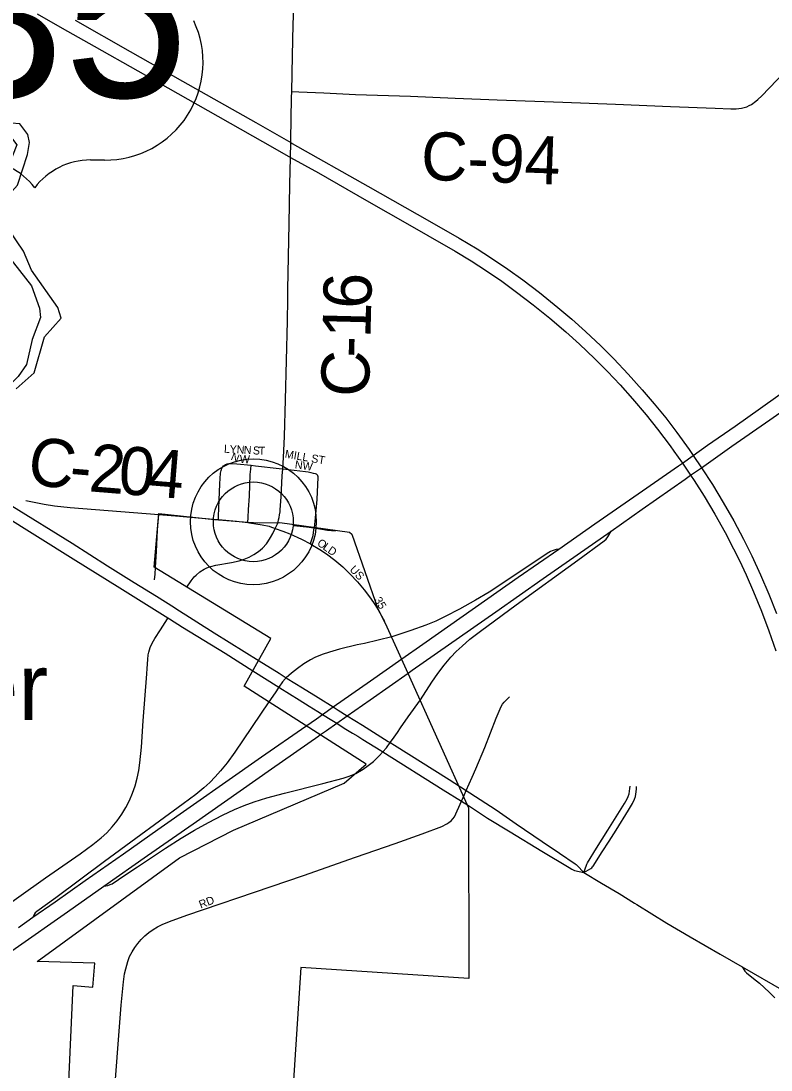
# Model space of a CAD drawing. Extents: x -49 to -8.2, y 9.4 to 23.5.
# Drawn here: x -41.126 to -40.683, y 17.238 to 17.858 of the extents above; entities that cross this region are included whole.
import ezdxf

# ---------------------------------------------------------------- set-up
doc = ezdxf.new("R2010")
doc.units = 0
for name, color, linetype in [('GM_X_City_Street', 7, 'Continuous'), ('GM_X_City_Street_Text', 7, 'Continuous'), ('GM_X_Corporation', 7, 'Continuous'), ('GM_X_County_Road', 7, 'Continuous'), ('GM_X_County_Road_Text', 7, 'Continuous'), ('GM_X_Interchange_Ramps', 7, 'Continuous'), ('GM_X_Interstate_Route', 7, 'Continuous'), ('GM_X_Major_River', 7, 'Continuous'), ('GM_X_State_Route', 7, 'Continuous'), ('GM_X_Township_Road', 7, 'Continuous'), ('GM_X_Township_Subdivision', 7, 'Continuous'), ('GM_X_Township_Subdivision_Text', 7, 'Continuous'), ('GM_X_Unincorporated', 7, 'Continuous'), ('GM_X_Unincorporated_Text', 7, 'Continuous'), ('GM_X_US_Route', 7, 'Continuous'), ('GM_X_US_Shield', 7, 'Continuous')]:
    doc.layers.add(name, color=color, linetype=linetype)

msp = doc.modelspace()

# ---------------------------------------------------------------- linework, layer by layer
at = {"layer": 'GM_X_City_Street'}
for points in [[(-41.0284, 17.52342), (-41.02589, 17.52724), (-41.02402, 17.52953), (-41.02298, 17.53058), (-41.02068, 17.53249), (-41.01821, 17.53413), (-41.01691, 17.53479), (-41.01557, 17.53533), (-41.01415, 17.53576), (-41.0112, 17.53645), (-41.00211, 17.53811), (-40.99751, 17.53906), (-40.99448, 17.54004), (-40.99157, 17.5413), (-40.98878, 17.54281), (-40.98614, 17.54459), (-40.98371, 17.54663), (-40.9813, 17.54916), (-40.98047, 17.55026), (-40.97889, 17.55287), (-40.97761, 17.55532), (-40.97614, 17.55824)], [(-40.97614, 17.55824), (-40.97161, 17.55663), (-40.96762, 17.55508), (-40.9606, 17.55184), (-40.95542, 17.54914)], [(-40.96536, 17.56001), (-40.95776, 17.55921), (-40.95321, 17.55851)], [(-40.95542, 17.54914), (-40.95496, 17.55043), (-40.95431, 17.55226), (-40.95383, 17.55404), (-40.95361, 17.55574), (-40.95321, 17.55851)], [(-40.95321, 17.55851), (-40.94521, 17.55729), (-40.94048, 17.55673)], [(-40.95542, 17.54914), (-40.95511, 17.54898), (-40.9498, 17.54582), (-40.94594, 17.54323), (-40.94101, 17.5395), (-40.93629, 17.53551), (-40.9318, 17.53125), (-40.92756, 17.52674), (-40.92357, 17.52202), (-40.91985, 17.51707), (-40.91727, 17.51322), (-40.91539, 17.51012)], [(-41.07087, 17.22997), (-41.06839, 17.26088), (-41.06718, 17.27633), (-41.06585, 17.29021), (-41.06519, 17.29477), (-41.06453, 17.29778), (-41.06328, 17.30222), (-41.06222, 17.30507), (-41.06079, 17.30777), (-41.05913, 17.31035), (-41.0573, 17.31282), (-41.05533, 17.31516), (-41.05318, 17.31735), (-41.05086, 17.31933), (-41.04835, 17.32109), (-41.04571, 17.32265), (-41.04297, 17.32404), (-41.03872, 17.32586), (-41.02852, 17.32949), (-40.9786, 17.34649), (-40.95953, 17.35303), (-40.9288, 17.3638), (-40.90534, 17.37187), (-40.88926, 17.3776), (-40.87765, 17.38207), (-40.87483, 17.38347), (-40.87348, 17.38433), (-40.87224, 17.38534), (-40.87114, 17.3865), (-40.87016, 17.38777), (-40.86609, 17.39699)]]:
    msp.add_lwpolyline(points, dxfattribs=at)
at = {"layer": 'GM_X_Corporation'}
msp.add_lwpolyline([(-41.10769, 17.02084), (-41.09569, 17.28796), (-41.08389, 17.28702), (-41.08277, 17.30118), (-41.11685, 17.30209), (-41.03274, 17.36353), (-41.00077, 17.37989), (-40.93537, 17.40758), (-40.92249, 17.41875), (-40.99463, 17.46496), (-40.9787, 17.49306), (-41.04776, 17.53535), (-41.04497, 17.56702), (-41.01206, 17.56344), (-40.99258, 17.56194), (-40.9852, 17.56146), (-40.97344, 17.56175), (-40.93229, 17.55603), (-40.93084, 17.5548), (-40.91546, 17.51062), (-40.91123, 17.50215), (-40.8979, 17.47269), (-40.86188, 17.39307), (-40.86175, 17.29217), (-40.96096, 17.29862), (-40.97477, 17.0863)], dxfattribs=at)
at = {"layer": 'GM_X_County_Road'}
for points in [[(-40.96642, 17.81664), (-40.966, 17.83762), (-40.96556, 17.85624), (-40.96527, 17.86612)], [(-40.96642, 17.81664), (-40.96228, 17.81645), (-40.9475, 17.81576), (-40.92873, 17.8149), (-40.89614, 17.8138), (-40.86977, 17.81266), (-40.84494, 17.81174), (-40.80614, 17.8103), (-40.7751, 17.80903), (-40.74251, 17.80774), (-40.71614, 17.80669), (-40.70681, 17.80634), (-40.70366, 17.80639), (-40.70051, 17.80674), (-40.69898, 17.80711), (-40.69746, 17.80759), (-40.69602, 17.80824), (-40.69462, 17.80898), (-40.69205, 17.81081), (-40.69086, 17.81184), (-40.68859, 17.81401), (-40.68427, 17.81852), (-40.66495, 17.83872)], [(-40.9688, 17.6938), (-40.96875, 17.69949), (-40.96796, 17.73829), (-40.96745, 17.76157), (-40.96711, 17.77766), (-40.96695, 17.78637), (-40.96693, 17.78796), (-40.96649, 17.8128), (-40.96642, 17.81664)], [(-40.97177, 17.59346), (-40.97136, 17.60014), (-40.97077, 17.61256), (-40.97009, 17.63429), (-40.96892, 17.68086), (-40.9688, 17.6938)], [(-40.97614, 17.55824), (-40.97537, 17.55981), (-40.97492, 17.56095), (-40.97447, 17.56223), (-40.97421, 17.56324), (-40.97388, 17.56461), (-40.9736, 17.5662), (-40.97336, 17.568), (-40.97324, 17.56918), (-40.97268, 17.57693), (-40.97201, 17.58932), (-40.97177, 17.59346)], [(-41.12359, 17.57468), (-41.11283, 17.57258), (-41.10664, 17.57166), (-41.0973, 17.57067), (-41.045, 17.56644)], [(-41.04694, 17.53513), (-41.04635, 17.54453), (-41.04577, 17.55716), (-41.04541, 17.56189), (-41.045, 17.56644)], [(-41.045, 17.56644), (-41.03278, 17.56544), (-41.01287, 17.56372), (-41.00969, 17.56344)], [(-41.00969, 17.56344), (-40.99908, 17.56251), (-40.99239, 17.56172)], [(-40.99239, 17.56172), (-40.99144, 17.5616), (-40.98386, 17.56034), (-40.97983, 17.55949), (-40.97844, 17.55905), (-40.97711, 17.55858), (-40.97614, 17.55824)], [(-41.04755, 17.52787), (-41.04724, 17.53116), (-41.04694, 17.53513)], [(-40.91539, 17.51012), (-40.91236, 17.50474), (-40.91164, 17.50338)], [(-40.86325, 17.40333), (-40.8597, 17.41117), (-40.85753, 17.41607), (-40.85235, 17.42876), (-40.84556, 17.44599), (-40.84326, 17.45165), (-40.84258, 17.45299), (-40.84179, 17.45425), (-40.84089, 17.45542), (-40.83986, 17.45653), (-40.83764, 17.45868)], [(-40.86609, 17.39699), (-40.86432, 17.40099), (-40.86325, 17.40333)], [(-40.7937, 17.35474), (-40.79222, 17.35903), (-40.79199, 17.35962), (-40.79179, 17.36004), (-40.79153, 17.36047), (-40.7862, 17.36913), (-40.77966, 17.37973), (-40.76969, 17.39555), (-40.76814, 17.39829), (-40.76748, 17.39974), (-40.76698, 17.40128), (-40.76674, 17.40288), (-40.76665, 17.40445), (-40.76647, 17.40592)], [(-40.7937, 17.35474), (-40.78964, 17.35709), (-40.78913, 17.35752), (-40.78861, 17.35809), (-40.78834, 17.35851), (-40.78292, 17.36691), (-40.77883, 17.37338), (-40.77473, 17.37987), (-40.76743, 17.39162), (-40.7651, 17.39555), (-40.76377, 17.39823), (-40.76328, 17.39962), (-40.76296, 17.40106), (-40.76269, 17.40406), (-40.7626, 17.4056)]]:
    msp.add_lwpolyline(points, dxfattribs=at)
at = {"layer": 'GM_X_Interchange_Ramps'}
for points in [[(-40.91257, 17.42605), (-40.91041, 17.42842), (-40.90821, 17.43155), (-40.90683, 17.4335), (-40.904, 17.43747), (-40.90208, 17.44023), (-40.89769, 17.44685), (-40.89039, 17.45696), (-40.88368, 17.46736), (-40.88015, 17.47246), (-40.87639, 17.4774), (-40.87236, 17.48212), (-40.86915, 17.48549), (-40.86578, 17.4887), (-40.86106, 17.49273), (-40.85495, 17.49751), (-40.83369, 17.51314), (-40.79737, 17.53947), (-40.78176, 17.55081), (-40.78064, 17.55193), (-40.77959, 17.55321), (-40.77891, 17.55433), (-40.77763, 17.55666)], [(-40.80861, 17.54597), (-40.81005, 17.54568), (-40.81123, 17.54544), (-40.81242, 17.54501), (-40.81343, 17.54454), (-40.81438, 17.544), (-40.825, 17.53716), (-40.83923, 17.52746), (-40.84974, 17.52064), (-40.85779, 17.51579), (-40.86735, 17.51042), (-40.87567, 17.50607), (-40.88134, 17.5034), (-40.88712, 17.50101), (-40.89596, 17.49781), (-40.90729, 17.49418), (-40.92335, 17.49024), (-40.92783, 17.48933), (-40.93825, 17.48675), (-40.94415, 17.4851), (-40.94848, 17.48364), (-40.95269, 17.48186), (-40.9554, 17.48048), (-40.95929, 17.47809), (-40.963, 17.47541), (-40.96658, 17.47255), (-40.96967, 17.46988), (-40.97022, 17.46935), (-40.97185, 17.46749), (-40.974, 17.46439)], [(-40.974, 17.46439), (-40.97629, 17.46102), (-40.97988, 17.45573), (-41.0001, 17.42596), (-41.00465, 17.41968), (-41.00854, 17.41484), (-41.01164, 17.41136), (-41.0149, 17.40804), (-41.01831, 17.40488), (-41.02308, 17.40091), (-41.0305, 17.39528), (-41.05859, 17.37482), (-41.07705, 17.36124), (-41.10579, 17.33985), (-41.1171, 17.33178), (-41.11807, 17.33085), (-41.1187, 17.32997), (-41.11945, 17.32829)], [(-41.07743, 17.34663), (-41.07521, 17.34715), (-41.07372, 17.34762), (-41.0725, 17.34811), (-41.06507, 17.35316), (-41.05767, 17.35819), (-41.04099, 17.3691), (-41.03183, 17.37503), (-41.02381, 17.37985), (-41.01565, 17.38441), (-41.00735, 17.38873), (-41.0003, 17.39207), (-40.99455, 17.39447), (-40.98869, 17.39659), (-40.98124, 17.3989), (-40.9707, 17.40173), (-40.94799, 17.40731), (-40.93596, 17.4106), (-40.93241, 17.41179), (-40.92863, 17.41328), (-40.92415, 17.41597), (-40.92127, 17.41796), (-40.91819, 17.42044), (-40.9161, 17.42233), (-40.91474, 17.4238), (-40.91257, 17.42605)], [(-40.70017, 17.299), (-40.69924, 17.29747), (-40.69863, 17.29649), (-40.69772, 17.29544), (-40.69349, 17.29212), (-40.69003, 17.28931), (-40.68416, 17.284), (-40.68087, 17.28072)]]:
    msp.add_lwpolyline(points, dxfattribs=at)
at = {"layer": 'GM_X_Interstate_Route'}
for points in [[(-41.12792, 17.32231), (-41.11945, 17.32829), (-41.10632, 17.33752), (-41.08848, 17.35003), (-41.06586, 17.36585), (-41.04551, 17.38013), (-40.9842, 17.42308), (-40.95811, 17.44132), (-40.95186, 17.44569), (-40.94817, 17.44827), (-40.94192, 17.45265), (-40.91979, 17.46815), (-40.9014, 17.48106), (-40.88902, 17.48974), (-40.85778, 17.51173), (-40.83254, 17.52932), (-40.80861, 17.54597), (-40.78718, 17.56094), (-40.75916, 17.58051), (-40.73785, 17.59526), (-40.73549, 17.59691), (-40.7292, 17.60141), (-40.72074, 17.60742), (-40.70431, 17.61873), (-40.67303, 17.64088)], [(-40.89767, 17.47267), (-40.89519, 17.4744), (-40.84579, 17.50891), (-40.81781, 17.52854), (-40.77763, 17.55666), (-40.75929, 17.56955), (-40.73385, 17.58738), (-40.73067, 17.58966), (-40.72428, 17.59416), (-40.70621, 17.60694), (-40.68375, 17.62253), (-40.66155, 17.63795)], [(-40.94587, 17.43883), (-40.93984, 17.44307), (-40.93357, 17.44746), (-40.92013, 17.45693), (-40.89767, 17.47267)], [(-40.94996, 17.43597), (-40.94587, 17.43883)], [(-41.23285, 17.23785), (-41.20004, 17.26087), (-41.16107, 17.28809), (-41.09894, 17.33152), (-41.07743, 17.34663), (-41.05165, 17.36473), (-41.02467, 17.38361), (-40.97838, 17.41607), (-40.95038, 17.43567), (-40.94996, 17.43597)]]:
    msp.add_lwpolyline(points, dxfattribs=at)
at = {"layer": 'GM_X_Major_River'}
for points in [[(-41.16654, 17.87659), (-41.16739, 17.85782), (-41.15973, 17.83863), (-41.1592, 17.83256), (-41.1638, 17.8212), (-41.16225, 17.79255), (-41.15962, 17.78742), (-41.15397, 17.7817), (-41.14812, 17.77959), (-41.14281, 17.7807), (-41.13405, 17.79185), (-41.12897, 17.78499), (-41.13626, 17.76663), (-41.14467, 17.75093), (-41.14398, 17.73879), (-41.14193, 17.7329), (-41.13442, 17.71978), (-41.12032, 17.70169), (-41.11547, 17.68839), (-41.11493, 17.68289), (-41.11992, 17.67001), (-41.12322, 17.65524), (-41.12817, 17.64805), (-41.13539, 17.64082)], [(-41.12932, 17.64079), (-41.1187, 17.65028), (-41.11253, 17.6715), (-41.10263, 17.68264), (-41.10468, 17.68891), (-41.12027, 17.71098), (-41.12495, 17.7222), (-41.13359, 17.73495), (-41.13616, 17.74937), (-41.13348, 17.75562), (-41.12853, 17.76128), (-41.12257, 17.77927), (-41.12139, 17.78647), (-41.1225, 17.79122), (-41.1272, 17.7975), (-41.13212, 17.79791), (-41.13705, 17.79584), (-41.14125, 17.78998)]]:
    msp.add_lwpolyline(points, dxfattribs=at)
at = {"layer": 'GM_X_State_Route'}
for points in [[(-41.15586, 17.57884), (-41.15582, 17.57881), (-41.13777, 17.56667), (-41.09563, 17.54024), (-41.068, 17.52306)], [(-41.1319, 17.57161), (-41.0963, 17.54946), (-41.07538, 17.53607), (-41.0595, 17.52633), (-41.04635, 17.5181), (-41.03575, 17.51142), (-41.03486, 17.51086), (-41.0122, 17.49656), (-40.9857, 17.48), (-40.97381, 17.47255), (-40.96967, 17.46988), (-40.96914, 17.46956), (-40.96001, 17.4639), (-40.95084, 17.45816), (-40.94192, 17.45265), (-40.93899, 17.45083), (-40.93357, 17.44746), (-40.92454, 17.44185), (-40.90937, 17.43228), (-40.90821, 17.43155), (-40.9057, 17.43002), (-40.87341, 17.40979), (-40.86325, 17.40333), (-40.86112, 17.40193), (-40.84566, 17.39185), (-40.83378, 17.38365), (-40.81845, 17.37306), (-40.8081, 17.36615), (-40.79889, 17.35993), (-40.79831, 17.3595), (-40.79768, 17.35887), (-40.7937, 17.35474)], [(-41.068, 17.52306), (-41.05866, 17.51725), (-41.03959, 17.50528), (-41.03875, 17.50475), (-41.031, 17.49989), (-41.00584, 17.48443), (-40.98932, 17.47395)], [(-40.98932, 17.47395), (-40.974, 17.46439), (-40.97344, 17.46405), (-40.96195, 17.45685), (-40.95606, 17.45312), (-40.95102, 17.45003), (-40.94817, 17.44827), (-40.94265, 17.44482)], [(-40.94265, 17.44482), (-40.93984, 17.44307), (-40.93538, 17.4402), (-40.93048, 17.43718), (-40.92737, 17.4353), (-40.92439, 17.43339), (-40.9138, 17.42682), (-40.91257, 17.42605), (-40.87683, 17.40366), (-40.86609, 17.39699)], [(-40.86609, 17.39699), (-40.86196, 17.3943), (-40.85066, 17.38693), (-40.83731, 17.37874), (-40.81857, 17.3674), (-40.80252, 17.35766), (-40.8009, 17.35668), (-40.8001, 17.35627), (-40.79931, 17.35599), (-40.7937, 17.35474)], [(-40.7937, 17.35474), (-40.78341, 17.34842), (-40.77291, 17.34231), (-40.76377, 17.33667)], [(-40.76377, 17.33667), (-40.7624, 17.33582), (-40.74469, 17.3249), (-40.73088, 17.31676), (-40.71324, 17.30652), (-40.70017, 17.299)], [(-40.70017, 17.299), (-40.67552, 17.28471), (-40.66022, 17.27565), (-40.65408, 17.27202), (-40.6499, 17.26955)]]:
    msp.add_lwpolyline(points, dxfattribs=at)
at = {"layer": 'GM_X_Township_Road'}
for points in [[(-41.05184, 17.47542), (-41.05153, 17.48063), (-41.05123, 17.48353), (-41.05095, 17.48497), (-41.05057, 17.48639), (-41.05009, 17.48778), (-41.04887, 17.49048), (-41.0474, 17.49311), (-41.04409, 17.49827), (-41.03991, 17.50478), (-41.03959, 17.50528)], [(-41.14363, 17.32918), (-41.11187, 17.35154), (-41.09147, 17.36574), (-41.08397, 17.37128), (-41.07913, 17.37518), (-41.07569, 17.37832), (-41.07251, 17.38173), (-41.06959, 17.38535), (-41.06691, 17.38917), (-41.06451, 17.39317), (-41.06239, 17.39732), (-41.06054, 17.40159), (-41.059, 17.40599), (-41.05773, 17.41048), (-41.05676, 17.41503), (-41.05611, 17.41965), (-41.05515, 17.42892), (-41.05415, 17.44443), (-41.05202, 17.47231), (-41.05184, 17.47542)]]:
    msp.add_lwpolyline(points, dxfattribs=at)
at = {"layer": 'GM_X_Township_Subdivision'}
for points in [[(-41.00969, 17.56344), (-41.00962, 17.56554), (-41.00932, 17.57503), (-41.00891, 17.58457), (-41.00844, 17.5909), (-41.00817, 17.59245), (-41.00769, 17.59394), (-41.00681, 17.59523), (-41.00553, 17.59613)], [(-41.00553, 17.59613), (-41.00456, 17.59648), (-41.00353, 17.59665), (-41.00196, 17.59668), (-40.99883, 17.59647), (-40.99048, 17.59557)], [(-40.99239, 17.56172), (-40.99222, 17.56473), (-40.99196, 17.56948), (-40.99142, 17.57739), (-40.99091, 17.59009), (-40.99066, 17.59324), (-40.99048, 17.59557)], [(-40.99048, 17.59557), (-40.9879, 17.59529), (-40.97387, 17.59369), (-40.97177, 17.59346)], [(-40.97177, 17.59346), (-40.95827, 17.59196), (-40.95675, 17.59171), (-40.95519, 17.59139), (-40.95368, 17.59098), (-40.95258, 17.59067), (-40.95201, 17.59043), (-40.9517, 17.59025), (-40.95143, 17.59001), (-40.95124, 17.5897), (-40.95113, 17.58946), (-40.95099, 17.58897), (-40.95095, 17.58857), (-40.95168, 17.57541), (-40.95267, 17.56447), (-40.95321, 17.55851)]]:
    msp.add_lwpolyline(points, dxfattribs=at)
at = {"layer": 'GM_X_Unincorporated'}
for radius in [0.0372, 0.02358]:
    msp.add_circle((-40.98911, 17.56215), radius, dxfattribs=at)
at = {"layer": 'GM_X_US_Route'}
for points in [[(-41.11693, 17.86248), (-41.10205, 17.85408), (-41.08313, 17.84337), (-41.05743, 17.82885), (-41.01018, 17.80197), (-40.97638, 17.78285), (-40.96711, 17.77766), (-40.9506, 17.76848), (-40.92231, 17.75223), (-40.89667, 17.73761), (-40.88589, 17.73145), (-40.86975, 17.72211), (-40.86044, 17.71646), (-40.85128, 17.71058), (-40.8423, 17.70443), (-40.83349, 17.69803), (-40.82363, 17.69045), (-40.81396, 17.68263), (-40.80451, 17.67455), (-40.79643, 17.66725), (-40.78743, 17.65867), (-40.77975, 17.65096), (-40.77227, 17.64305), (-40.76501, 17.63494), (-40.75697, 17.62545), (-40.75018, 17.61694), (-40.74269, 17.60701), (-40.74052, 17.60397)], [(-41.09441, 17.85872), (-41.06201, 17.84028), (-41.0309, 17.82271), (-40.98763, 17.79826), (-40.96695, 17.78637), (-40.96608, 17.78588), (-40.92148, 17.76062), (-40.88499, 17.73994), (-40.86747, 17.72993), (-40.85684, 17.72351), (-40.84901, 17.71849), (-40.83874, 17.71152), (-40.82992, 17.70518), (-40.82003, 17.69768), (-40.80912, 17.68897), (-40.80083, 17.68196), (-40.79274, 17.67471), (-40.78375, 17.66617), (-40.77607, 17.65848), (-40.76752, 17.64949), (-40.75921, 17.64027), (-40.75217, 17.632), (-40.74536, 17.62354), (-40.73879, 17.61489), (-40.73154, 17.60482), (-40.7292, 17.60141), (-40.72428, 17.59416), (-40.71782, 17.58413), (-40.71135, 17.57353), (-40.70517, 17.56277), (-40.69934, 17.55182), (-40.69452, 17.54208), (-40.68933, 17.53081), (-40.68444, 17.5194), (-40.67983, 17.50787)], [(-40.74052, 17.60397), (-40.73549, 17.59691), (-40.73067, 17.58966), (-40.72855, 17.58654), (-40.72271, 17.57735), (-40.71636, 17.56665), (-40.71032, 17.55578), (-40.70525, 17.54615), (-40.70179, 17.53919), (-40.69781, 17.53075), (-40.69344, 17.52078), (-40.68875, 17.50926), (-40.68434, 17.49763), (-40.68026, 17.48588)]]:
    msp.add_lwpolyline(points, dxfattribs=at)
at = {"layer": 'GM_X_US_Shield'}
msp.add_line((-41.08538, 17.7761), (-41.07715, 17.7761), dxfattribs=at)
for centre, radius, start, end in [((-41.0765, 17.83377), 0.05768, 269.36174, 25.16808), ((-41.1513, 17.7349), 0.0412, 36.8699, 90), ((-41.08538, 17.7349), 0.0412, 90, 143.1301)]:
    msp.add_arc(centre, radius, start, end, dxfattribs=at)

# ---------------------------------------------------------------- texts
at = {"layer": 'GM_X_City_Street_Text'}
for s, height, rotation, p in [('O', 0.00473, 323.78141, (-40.95184, 17.54871)), ('L', 0.00473, 324.20769, (-40.94845, 17.54622)), ('D', 0.00473, 325.86275, (-40.94562, 17.54418)), ('US', 0.004735, 313.52831, (-40.93254, 17.53359)), ('35', 0.004735, 301.60373, (-40.91785, 17.51593)), ('RD', 0.004735, 21.2634, (-41.02019, 17.33338))]:
    msp.add_text(s, height=height, rotation=rotation, dxfattribs=at).set_placement(p)
at = {"layer": 'GM_X_County_Road_Text'}
for s, height, rotation, p in [('C-94', 0.028409, 357.94217, (-40.89039, 17.76449)), ('6', 0.02841, 88.66651, (-40.91949, 17.68795)), ('1', 0.02841, 88.58453, (-40.91992, 17.67055)), ('-', 0.02841, 88.4943, (-40.92022, 17.65894)), ('C', 0.02841, 88.44215, (-40.92085, 17.63576)), ('C', 0.02841, 350.58886, (-41.12379, 17.58528)), ('2', 0.02841, 355.3396, (-41.08687, 17.58023)), ('0', 0.02841, 355.37698, (-41.06954, 17.57882)), ('4', 0.02841, 355.37807, (-41.05224, 17.57742)), ('-', 0.02841, 355.29749, (-41.09841, 17.58118))]:
    msp.add_text(s, height=height, rotation=rotation, dxfattribs=at).set_placement(p)
at = {"layer": 'GM_X_Township_Subdivision_Text'}
for s, height, rotation, p in [('L', 0.00473, 356.77471, (-41.00656, 17.60304)), ('Y', 0.00473, 356.78399, (-41.00323, 17.60286)), ('N', 0.00473, 356.76318, (-40.99907, 17.60262)), ('N', 0.00473, 356.78399, (-40.99491, 17.60239)), ('S', 0.00473, 356.77471, (-40.9895, 17.60208)), ('T', 0.00473, 358.34787, (-40.98603, 17.60189)), ('N', 0.00473, 337.40704, (-41.00282, 17.59895)), ('W', 0.00473, 357.79857, (-40.99721, 17.59696)), ('MILL ST', 0.004735, 350.33444, (-40.97076, 17.60013)), ('NW', 0.004735, 352.56412, (-40.9648, 17.59379))]:
    msp.add_text(s, height=height, rotation=rotation, dxfattribs=at).set_placement(p)
at = {"layer": 'GM_X_Unincorporated_Text'}
msp.add_text('Lancaster', height=0.039489, rotation=0.00001, dxfattribs=at).set_placement((-41.34233, 17.44497))
at = {"layer": 'GM_X_US_Shield'}
msp.add_text('35', height=0.098877, dxfattribs=at).set_placement((-41.17463, 17.81318))

doc.saveas('drawing.dxf')
